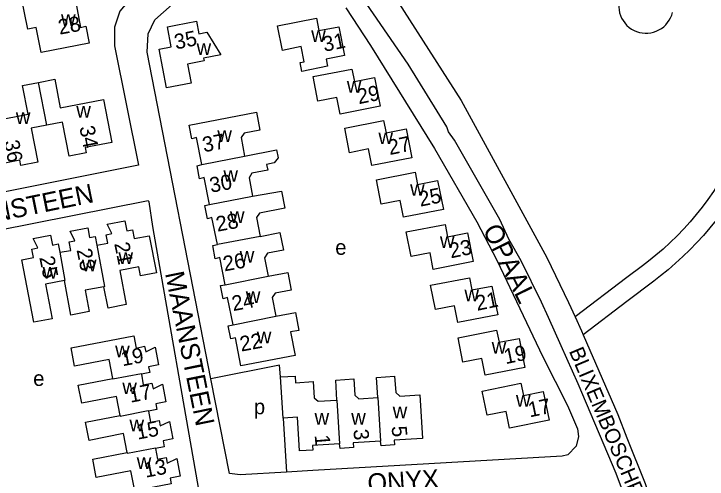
# Model space of a CAD drawing. Extents: x 159441 to 162086, y 388175 to 389787.
# Drawn here: x 160537.7 to 160721.2, y 388505.6 to 388628.7 of the extents above; entities that cross this region are included whole.
import ezdxf

# ---------------------------------------------------------------- set-up
doc = ezdxf.new("R2010")
doc.units = 0
for name, color, linetype in [('BLT_Basislijn', 7, 'Continuous'), ('BLT_Bebouwing', 7, 'Continuous'), ('BLT_Centroide', 7, 'Continuous'), ('BLT_Huisnummer', 7, 'Continuous'), ('BLT_Huisnummer_ tussenligend', 7, 'Continuous'), ('BLT_Onderverdeling_panden', 7, 'Continuous'), ('BLT_Straatnaam', 7, 'Continuous'), ('BLT_Straatnaam_verkleind', 7, 'Continuous')]:
    doc.layers.add(name, color=color, linetype=linetype)

msp = doc.modelspace()

# ---------------------------------------------------------------- linework, layer by layer
at = {"layer": 'BLT_Basislijn'}
for p, q in [((160574.99, 388627.13), (160579.63, 388631.25)), ((160625.55, 388630.29), (160632.15, 388620.37)), ((160573.24, 388623.47), (160574.99, 388627.13)), ((160572.95, 388618.59), (160573.24, 388623.47)), ((160632.15, 388620.37), (160649.01, 388593.11)), ((160589.86, 388532.07), (160572.95, 388618.59)), ((160649.01, 388593.11), (160660.26, 388573.68)), ((160660.26, 388573.68), (160665.53, 388563.56)), ((160665.53, 388563.56), (160677.73, 388537.98)), ((160704.12, 388562.02), (160700, 388558.92)), ((160700, 388558.92), (160686.24, 388548.56)), ((160707.1, 388558.01), (160700, 388552.62)), ((160700, 388552.62), (160688.39, 388543.8)), ((160682.59, 388540.85), (160679.24, 388548.33)), ((160686.24, 388548.56), (160687.93, 388544.84)), ((160687.93, 388544.84), (160688.39, 388543.8)), ((160687.12, 388530.75), (160682.59, 388540.85)), ((160677.73, 388537.98), (160684.26, 388525.04)), ((160594.75, 388507.05), (160589.86, 388532.07)), ((160697.17, 388507.02), (160687.12, 388530.75)), ((160684.26, 388525.04), (160686.92, 388518.89)), ((160608.96, 388521.7), (160609.9, 388507.42)), ((160686.92, 388518.89), (160687.14, 388516.82)), ((160687.14, 388516.82), (160686.58, 388514.25)), ((160686.58, 388514.25), (160684.38, 388511.95)), ((160682.86, 388511.63), (160616.88, 388507.82)), ((160684.38, 388511.95), (160682.86, 388511.63)), ((160597.58, 388506.7), (160594.75, 388507.05)), ((160609.9, 388507.42), (160597.58, 388506.7)), ((160616.88, 388507.82), (160609.9, 388507.42)), ((160700, 388499.55), (160697.17, 388507.02))]:
    msp.add_line(p, q, dxfattribs=at)
for points in [[(160617.52, 388663.48), (160632.4, 388642.94), (160656.13, 388605.81), (160678.82, 388564.2), (160684.54, 388552.29), (160686.24, 388548.56)], [(160610.64, 388659.29), (160573.72, 388636.77), (160568.63, 388633.01), (160565.76, 388629.45), (160564.33, 388625.22), (160564.33, 388620.29), (160570.74, 388588.68), (160500.14, 388574.52), (160500, 388576.63), (160493.43, 388618.43)], [(160679.24, 388548.33), (160677.41, 388552.41), (160671.99, 388563.35), (160668.7, 388569.13), (160666.3, 388574.31), (160654.37, 388595.31), (160652.72, 388597.54), (160652.3, 388598.81), (160642.06, 388615.39), (160627.41, 388636.73), (160610.64, 388659.29)], [(160700, 388636.03), (160699.48, 388635.47), (160699.03, 388634.86), (160698.64, 388634.21), (160698.32, 388633.51), (160698.08, 388632.79), (160697.91, 388632.05), (160697.83, 388631.3), (160697.82, 388630.54), (160697.89, 388629.78), (160698.04, 388629.03), (160698.27, 388628.31), (160698.57, 388627.61), (160698.95, 388626.95), (160699.39, 388626.33), (160699.9, 388625.76), (160700, 388625.66)], [(160700, 388625.66), (160700.57, 388625.16), (160701.19, 388624.72), (160701.86, 388624.35), (160702.56, 388624.05), (160703.28, 388623.83), (160704.03, 388623.68), (160704.79, 388623.61), (160705.55, 388623.62), (160706.3, 388623.72), (160707.04, 388623.89), (160707.76, 388624.14), (160708.45, 388624.46), (160709.1, 388624.85), (160709.71, 388625.31), (160710.27, 388625.83), (160710.76, 388626.41), (160711.2, 388627.03), (160711.56, 388627.7), (160711.86, 388628.4), (160712.08, 388629.13)], [(160733.47, 388604.57), (160732.75, 388602.15), (160731.94, 388599.75), (160731.06, 388597.37), (160730.11, 388595.03), (160729.08, 388592.71), (160727.98, 388590.43), (160726.81, 388588.19), (160725.57, 388585.98), (160724.26, 388583.81), (160722.88, 388581.69), (160721.44, 388579.61), (160719.93, 388577.58), (160718.35, 388575.59), (160716.72, 388573.66), (160715.02, 388571.78), (160713.27, 388569.95), (160711.46, 388568.18), (160709.59, 388566.47), (160707.67, 388564.82), (160705.7, 388563.23), (160704.12, 388562.02)], [(160729.46, 388582.73), (160728.08, 388580.51), (160726.64, 388578.33), (160725.14, 388576.2), (160723.57, 388574.11), (160721.93, 388572.08), (160720.24, 388570.09), (160718.49, 388568.16), (160716.67, 388566.28), (160714.8, 388564.46), (160712.88, 388562.7), (160710.9, 388561), (160708.87, 388559.36), (160707.1, 388558.01)], [(160550.23, 388498.95), (160586.9, 388501.3), (160574.51, 388572.47), (160573.51, 388579), (160573.25, 388579.27), (160503.31, 388565.34), (160513.84, 388511.63), (160515.02, 388504.95), (160515.36, 388500), (160515.55, 388496.72)], [(160688.39, 388543.8), (160697.56, 388522.66), (160700, 388516.49)], [(160608.25, 388532.66), (160608.05, 388535.71), (160589.86, 388532.07)], [(160700, 388516.49), (160704.78, 388504.42), (160707.21, 388496.93)]]:
    msp.add_lwpolyline(points, dxfattribs=at)
at = {"layer": 'BLT_Bebouwing'}
msp.add_line((160608.96, 388521.7), (160608.25, 388532.66), dxfattribs=at)
for points in [[(160539.67, 388633.41), (160548.31, 388635.12), (160549.06, 388631.32), (160554.03, 388632.24), (160555.36, 388625.11), (160556.76, 388625.45), (160557.63, 388620.93), (160544.95, 388618.46), (160543.63, 388625.12), (160541.4, 388624.68)], [(160576.16, 388619.42), (160579.38, 388620.04), (160578.4, 388625.26), (160580.59, 388625.78), (160586.01, 388626.84), (160586.66, 388623.46), (160588.82, 388623.88), (160592.51, 388617.91), (160587.92, 388617.01), (160588.07, 388616.26), (160583.66, 388615.41), (160584.63, 388610.41), (160578.15, 388609.15)], [(160607.51, 388625.54), (160617.79, 388627.55), (160618.46, 388624.29), (160623.73, 388625.32), (160625.21, 388617.69), (160620.35, 388616.75), (160620.74, 388614.88), (160613.93, 388613.48), (160613.46, 388615.82), (160614.58, 388616.04), (160613.79, 388620.05), (160608.78, 388619.06)], [(160616.93, 388612.11), (160627.21, 388614.11), (160627.85, 388610.86), (160633.15, 388611.9), (160634.65, 388604.3), (160624.08, 388602.2), (160623.2, 388606.62), (160618.19, 388605.63)], [(160625.29, 388598.45), (160635.57, 388600.51), (160636.23, 388597.27), (160641.51, 388598.29), (160643.01, 388590.64), (160632.44, 388588.57), (160631.55, 388592.98), (160626.56, 388591.97)], [(160633.66, 388584.79), (160643.93, 388586.81), (160644.57, 388583.58), (160649.86, 388584.61), (160651.4, 388576.98), (160640.82, 388574.89), (160639.95, 388579.3), (160634.94, 388578.31)], [(160641.55, 388570.99), (160651.84, 388572.99), (160652.46, 388569.73), (160657.78, 388570.79), (160659.32, 388563.15), (160648.73, 388561.09), (160647.87, 388565.51), (160642.86, 388564.53)], [(160648.03, 388556.91), (160658.29, 388558.88), (160658.92, 388555.64), (160664.23, 388556.68), (160665.77, 388549.04), (160655.21, 388546.99), (160654.34, 388551.41), (160649.33, 388550.43)], [(160655.29, 388542.99), (160665.5, 388545), (160666.14, 388541.79), (160671.45, 388542.79), (160672.98, 388535.15), (160662.43, 388533.09), (160661.56, 388537.51), (160656.55, 388536.53)], [(160661.69, 388528.87), (160671.9, 388530.95), (160672.57, 388527.73), (160677.85, 388528.78), (160679.39, 388521.14), (160668.86, 388519.05), (160667.99, 388523.48), (160662.97, 388522.5)]]:
    msp.add_lwpolyline(points, close=True, dxfattribs=at)
for points in [[(160546.46, 388599.29), (160542.33, 388598.49), (160544.08, 388589.47), (160539.55, 388588.59), (160539.28, 388589.96), (160532.2, 388588.59), (160529.99, 388599.96), (160541.49, 388602.2), (160540.02, 388609.76), (160544.27, 388610.58)], [(160544.27, 388610.58), (160548.52, 388611.41), (160549.99, 388603.84), (160561.43, 388606.06), (160563.65, 388594.68), (160556.59, 388593.31), (160556.85, 388591.94), (160552.36, 388591.07), (160550.6, 388600.1), (160546.46, 388599.29)], [(160584.12, 388599.29), (160601.96, 388602.7), (160602.84, 388597.98), (160598.64, 388597.16), (160597.84, 388595.99), (160598.77, 388591.09)], [(160587.43, 388588.83), (160586.03, 388595.99), (160584.83, 388595.68), (160584.12, 388599.29)], [(160598.77, 388591.09), (160607.22, 388592.73), (160607.63, 388590.61), (160606.62, 388589.28), (160604.61, 388588.89), (160604.92, 388587.33), (160600.74, 388586.52), (160599.95, 388585.35), (160600.9, 388580.46)], [(160589.5, 388578.25), (160588.11, 388585.4), (160586.89, 388585.08), (160586.23, 388588.47), (160587.43, 388588.83)], [(160600.9, 388580.46), (160608.53, 388581.83), (160609.41, 388577.3)], [(160591.57, 388567.64), (160590.12, 388574.81), (160588.95, 388574.49), (160588.27, 388578.01), (160589.5, 388578.25)], [(160609.41, 388577.3), (160602.74, 388575.99), (160601.95, 388574.82), (160602.93, 388569.8)], [(160559.68, 388567.53), (160562.6, 388567.99), (160562.12, 388570.27), (160563.62, 388570.56), (160562.4, 388573.09), (160567.06, 388573.97), (160567.6, 388571.3), (160569.11, 388571.6), (160569.58, 388569.24), (160573.49, 388570.01), (160575.43, 388560.2), (160571.26, 388559.38), (160570.78, 388561.79), (160565.73, 388560.79), (160567.45, 388551.78), (160562.64, 388550.86), (160561.56, 388556.51)], [(160549.88, 388565.62), (160552.75, 388566.12), (160552.34, 388568.35), (160553.81, 388568.66), (160552.6, 388571.17), (160557.25, 388572.08), (160557.75, 388569.5), (160559.25, 388569.78), (160559.68, 388567.53)], [(160551.07, 388558.13), (160546.06, 388557.18), (160547.81, 388548.03), (160542.99, 388547.11), (160539.78, 388563.59), (160542.92, 388564.21), (160542.48, 388566.47), (160544.02, 388566.78), (160542.78, 388569.26), (160547.42, 388570.18), (160547.94, 388567.53), (160549.47, 388567.82), (160549.88, 388565.62)], [(160602.93, 388569.8), (160608.13, 388570.82), (160609.04, 388566.18), (160604.82, 388565.36), (160604.03, 388564.18), (160604.98, 388559.28)], [(160593.64, 388557.02), (160592.22, 388564.2), (160591.02, 388563.86), (160590.34, 388567.39), (160591.57, 388567.64)], [(160604.98, 388559.28), (160610.19, 388560.3), (160611.11, 388555.58), (160606.87, 388554.77), (160606.08, 388553.6), (160607.02, 388548.68)], [(160561.56, 388556.51), (160556.55, 388555.56), (160557.63, 388549.91), (160552.82, 388548.99), (160551.07, 388558.13)], [(160595.72, 388546.43), (160594.28, 388553.6), (160593.1, 388553.28), (160592.41, 388556.8), (160593.64, 388557.02)], [(160607.02, 388548.68), (160612.24, 388549.68), (160613.15, 388544.94), (160610.96, 388544.52)], [(160610.96, 388544.52), (160612.15, 388538.3), (160597.83, 388535.53), (160596.37, 388542.99), (160595.15, 388542.69), (160594.47, 388546.17), (160595.72, 388546.43)], [(160563.9, 388532.24), (160562.93, 388537.25), (160553.8, 388535.47), (160552.86, 388540.28), (160569.45, 388543.47), (160570.11, 388540.26), (160572.33, 388540.76), (160572.62, 388539.26), (160575.13, 388540.48), (160576.03, 388535.83), (160573.37, 388535.3), (160573.66, 388533.79), (160571.49, 388533.36)], [(160571.49, 388533.36), (160571.97, 388530.51), (160574.23, 388530.96), (160574.54, 388529.45), (160577.02, 388530.66), (160577.94, 388526.01), (160575.29, 388525.48), (160575.58, 388523.98), (160573.33, 388523.53)], [(160608.25, 388532.66), (160612.14, 388532.79), (160612.24, 388531.09), (160616.92, 388531.39), (160617.19, 388527.1), (160618.26, 388526.17), (160623.24, 388526.49)], [(160634.03, 388527.18), (160633.69, 388532.47), (160638.49, 388532.79), (160638.77, 388528.49), (160639.83, 388527.55), (160645.13, 388527.89), (160645.84, 388516.35), (160638.34, 388515.84), (160638.42, 388514.61), (160634.91, 388514.37), (160634.75, 388515.61)], [(160565.81, 388522.42), (160564.84, 388527.42), (160555.71, 388525.65), (160554.77, 388530.46), (160563.9, 388532.24)], [(160623.24, 388526.49), (160622.89, 388531.78), (160627.7, 388532.09), (160627.98, 388527.8), (160629.04, 388526.86), (160634.03, 388527.18)], [(160567.73, 388512.59), (160566.75, 388517.6), (160557.62, 388515.82), (160556.68, 388520.64), (160565.81, 388522.42)], [(160573.33, 388523.53), (160573.87, 388520.68), (160576.13, 388521.12), (160576.42, 388519.63), (160578.92, 388520.84), (160579.83, 388516.19), (160577.2, 388515.68), (160577.49, 388514.15), (160575.22, 388513.71)], [(160623.94, 388514.92), (160616.74, 388514.45), (160616.84, 388513.24), (160613.35, 388513.01), (160612.75, 388521.97), (160608.96, 388521.7)], [(160634.75, 388515.61), (160627.56, 388515.17), (160627.64, 388513.91), (160624.07, 388513.7), (160623.94, 388514.92)], [(160575.22, 388513.71), (160575.77, 388510.86), (160578.04, 388511.31), (160578.33, 388509.8), (160580.83, 388511.02), (160581.74, 388506.37), (160579.1, 388505.83), (160579.39, 388504.33), (160569.71, 388502.48), (160568.67, 388507.79), (160559.53, 388506.01), (160558.6, 388510.82), (160567.73, 388512.59)]]:
    msp.add_lwpolyline(points, dxfattribs=at)
at = {"layer": 'BLT_Onderverdeling_panden'}
for p, q in [((160546.46, 388599.29), (160544.27, 388610.58)), ((160587.43, 388588.83), (160598.77, 388591.09)), ((160589.5, 388578.25), (160600.9, 388580.46)), ((160602.93, 388569.8), (160591.57, 388567.64)), ((160593.64, 388557.02), (160604.98, 388559.28)), ((160623.24, 388526.49), (160623.94, 388514.92)), ((160634.03, 388527.18), (160634.75, 388515.61))]:
    msp.add_line(p, q, dxfattribs=at)
for points in [[(160559.68, 388567.53), (160561.7, 388556.54), (160561.56, 388556.51)], [(160549.88, 388565.62), (160551.21, 388558.16), (160551.07, 388558.13)], [(160595.72, 388546.43), (160607.02, 388548.68)], [(160563.9, 388532.24), (160563.93, 388532.09), (160571.45, 388533.55), (160571.49, 388533.36)], [(160565.81, 388522.42), (160565.84, 388522.26), (160573.29, 388523.7), (160573.33, 388523.53)], [(160567.73, 388512.59), (160567.76, 388512.43), (160575.19, 388513.87), (160575.22, 388513.71)]]:
    msp.add_lwpolyline(points, dxfattribs=at)

# ---------------------------------------------------------------- texts
at = {"layer": 'BLT_Centroide'}
for s, p in [('w', (160550.19, 388625.55)), ('w', (160616.41, 388621.31)), ('w', (160586.07, 388617.88)), ('w', (160625.84, 388607.88)), ('w', (160554.23, 388601.25)), ('w', (160538.23, 388599.59)), ('w', (160591.56, 388594.83)), ('w', (160634.2, 388594.25)), ('w', (160593.18, 388584.27)), ('w', (160642.59, 388580.56)), ('w', (160594.9, 388573.39)), ('w', (160650.49, 388566.78)), ('e', (160622.78, 388564.95)), ('w', (160597.49, 388562.84)), ('w', (160565.39, 388562.5)), ('w', (160555.73, 388560.56)), ('w', (160545.34, 388558.64)), ('w', (160599.1, 388552.17)), ('w', (160656.96, 388552.66)), ('w', (160602.01, 388541.51)), ('w', (160564.51, 388537.84)), ('w', (160664.18, 388538.78)), ('e', (160542.83, 388530.24)), ('w', (160566.41, 388528.06)), ('w', (160670.62, 388524.72)), ('p', (160601.24, 388522.73)), ('w', (160637.98, 388521.69)), ('w', (160617.3, 388519.97)), ('w', (160627, 388519.97)), ('w', (160568.31, 388518.22)), ('w', (160570.23, 388508.25))]:
    msp.add_text(s, height=4, dxfattribs=at).set_placement(p)
at = {"layer": 'BLT_Huisnummer'}
for s, rotation, p in [('28', 10.5381, (160549.82, 388623.21)), ('35', 11.7922, (160580.61, 388619.27)), ('29', 11.6405, (160629.01, 388604.8)), ('34', 281.0056, (160555.04, 388598.74)), ('37', 10.5225, (160588, 388592.08)), ('36', 281.0056, (160535.09, 388594.96)), ('25', 11.6405, (160645.3, 388577.67)), ('21', 281.565, (160564.26, 388567.9)), ('25', 281.565, (160544.42, 388564.24)), ('26', 10.5225, (160593.46, 388560.54)), ('21', 11.6405, (160660.35, 388550.11)), ('22', 10.5225, (160597.89, 388539.31)), ('19', 10.8595, (160566.48, 388535.43)), ('17', 11.6405, (160674.26, 388521.9)), ('5', 274.65, (160637.68, 388519.53)), ('1', 274.65, (160617.32, 388517.19)), ('13', 10.8595, (160572.58, 388505.92))]:
    msp.add_text(s, height=4, rotation=rotation, dxfattribs=at).set_placement(p)
at = {"layer": 'BLT_Huisnummer_ tussenligend'}
for s, rotation, p in [('31', 11.6405, (160619.89, 388618.66)), ('27', 11.6405, (160637.2, 388591.34)), ('30', 10.5225, (160589.89, 388581.36)), ('28', 10.5225, (160591.58, 388571.05)), ('23', 11.6405, (160653.39, 388564)), ('23', 281.565, (160554.29, 388566.24)), ('24', 10.5225, (160595.77, 388550.03)), ('19', 11.6405, (160667.86, 388535.99)), ('17', 10.8595, (160568.57, 388525.77)), ('15', 10.8595, (160570.48, 388516)), ('3', 274.65, (160627.58, 388518.69))]:
    msp.add_text(s, height=4, rotation=rotation, dxfattribs=at).set_placement(p)
at = {"layer": 'BLT_Straatnaam'}
for s, rotation, p in [('MAANSTEEN', 11.4997, (160518.39, 388570.63)), ('OPAAL', 296.4233, (160661.72, 388571.57)), ('MAANSTEEN', 281.4997, (160577.71, 388560.05)), ('ONYX', 3.6613, (160631.47, 388501.97))]:
    msp.add_text(s, height=5, rotation=rotation, dxfattribs=at).set_placement(p)
at = {"layer": 'BLT_Straatnaam_verkleind'}
msp.add_text('BLIXEMBOSCHPAD', height=4, rotation=292.9481, dxfattribs=at).set_placement((160684.57, 388539.48))

doc.saveas('drawing.dxf')
